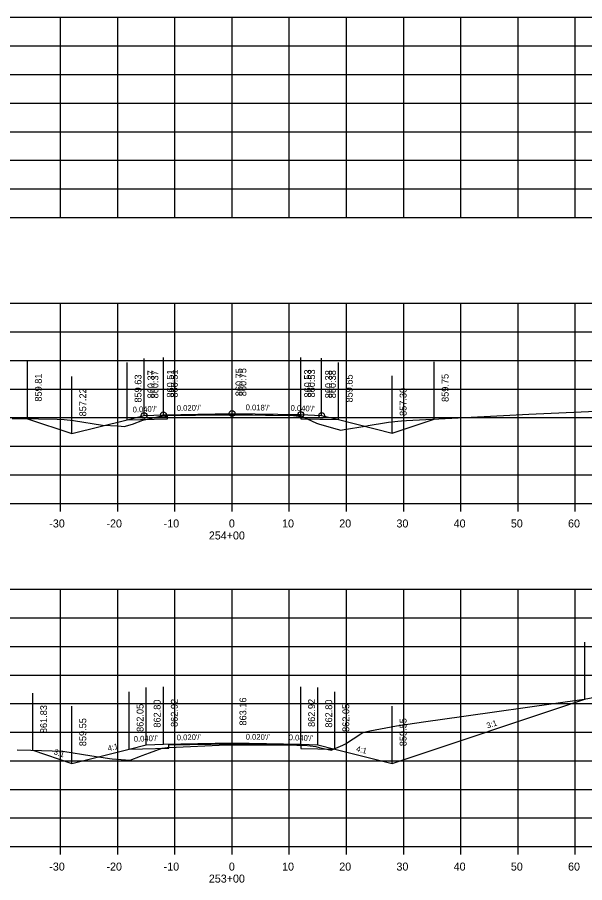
# Model space of a CAD drawing. Extents: x 1486524 to 1499135, y 326561 to 337924.
# Drawn here: x 1489756.8 to 1489856, y 328311.2 to 328462.5 of the extents above; entities that cross this region are included whole.
import ezdxf

# ---------------------------------------------------------------- set-up
doc = ezdxf.new("R2010")
doc.units = 0
for name, color, linetype in [('E_Const Align', 7, 'Continuous'), ('E_Const Align Station', 7, 'Continuous'), ('E_Ownership Information', 7, 'Continuous'), ('E_Quarter Calls', 7, 'Continuous'), ('E_Survey Point', 7, 'Continuous'), ('E_Title Sheet', 7, 'Continuous'), ('E_Tract Number', 7, 'Continuous'), ('R_Xsect Elev', 7, 'Continuous'), ('R_Xsect Slope', 7, 'Continuous')]:
    doc.layers.add(name, color=color, linetype=linetype)

msp = doc.modelspace()

# ---------------------------------------------------------------- linework, layer by layer
at = {"layer": 'E_Const Align'}
for p, q in [((1489654.31, 328377.47), (1489934.31, 328377.47)), ((1489654.31, 328377.47), (1489934.31, 328377.47)), ((1489764.31, 328376.07), (1489764.31, 328377.47)), ((1489764.31, 328376.07), (1489764.31, 328377.47)), ((1489774.31, 328376.07), (1489774.31, 328377.47)), ((1489774.31, 328376.07), (1489774.31, 328377.47)), ((1489784.31, 328376.07), (1489784.31, 328377.47)), ((1489784.31, 328376.07), (1489784.31, 328377.47)), ((1489794.31, 328376.07), (1489794.31, 328377.47)), ((1489794.31, 328376.07), (1489794.31, 328377.47)), ((1489804.31, 328376.07), (1489804.31, 328377.47)), ((1489804.31, 328376.07), (1489804.31, 328377.47)), ((1489814.31, 328376.07), (1489814.31, 328377.47)), ((1489814.31, 328376.07), (1489814.31, 328377.47)), ((1489824.31, 328376.07), (1489824.31, 328377.47)), ((1489824.31, 328376.07), (1489824.31, 328377.47)), ((1489834.31, 328376.07), (1489834.31, 328377.47)), ((1489834.31, 328376.07), (1489834.31, 328377.47)), ((1489844.31, 328376.07), (1489844.31, 328377.47)), ((1489844.31, 328376.07), (1489844.31, 328377.47)), ((1489854.31, 328376.07), (1489854.31, 328377.47)), ((1489854.31, 328376.07), (1489854.31, 328377.47)), ((1489654.31, 328317.47), (1489934.31, 328317.47)), ((1489654.31, 328317.47), (1489934.31, 328317.47)), ((1489764.31, 328316.07), (1489764.31, 328317.47)), ((1489764.31, 328316.07), (1489764.31, 328317.47)), ((1489774.31, 328316.07), (1489774.31, 328317.47)), ((1489774.31, 328316.07), (1489774.31, 328317.47)), ((1489784.31, 328316.07), (1489784.31, 328317.47)), ((1489784.31, 328316.07), (1489784.31, 328317.47)), ((1489794.31, 328316.07), (1489794.31, 328317.47)), ((1489794.31, 328316.07), (1489794.31, 328317.47)), ((1489804.31, 328316.07), (1489804.31, 328317.47)), ((1489804.31, 328316.07), (1489804.31, 328317.47)), ((1489814.31, 328316.07), (1489814.31, 328317.47)), ((1489814.31, 328316.07), (1489814.31, 328317.47)), ((1489824.31, 328316.07), (1489824.31, 328317.47)), ((1489824.31, 328316.07), (1489824.31, 328317.47)), ((1489834.31, 328316.07), (1489834.31, 328317.47)), ((1489834.31, 328316.07), (1489834.31, 328317.47)), ((1489844.31, 328316.07), (1489844.31, 328317.47)), ((1489844.31, 328316.07), (1489844.31, 328317.47)), ((1489854.31, 328316.07), (1489854.31, 328317.47)), ((1489854.31, 328316.07), (1489854.31, 328317.47))]:
    msp.add_line(p, q, dxfattribs=at)
at = {"layer": 'E_Ownership Information'}
for p, q in [((1489654.31, 328462.47), (1489934.31, 328462.47)), ((1489654.31, 328462.47), (1489934.31, 328462.47)), ((1489764.31, 328427.47), (1489764.31, 328462.47)), ((1489764.31, 328427.47), (1489764.31, 328462.47)), ((1489774.31, 328427.47), (1489774.31, 328462.47)), ((1489774.31, 328427.47), (1489774.31, 328462.47)), ((1489784.31, 328427.47), (1489784.31, 328462.47)), ((1489784.31, 328427.47), (1489784.31, 328462.47)), ((1489794.31, 328427.47), (1489794.31, 328462.47)), ((1489794.31, 328427.47), (1489794.31, 328462.47)), ((1489804.31, 328427.47), (1489804.31, 328462.47)), ((1489804.31, 328427.47), (1489804.31, 328462.47)), ((1489814.31, 328427.47), (1489814.31, 328462.47)), ((1489814.31, 328427.47), (1489814.31, 328462.47)), ((1489824.31, 328427.47), (1489824.31, 328462.47)), ((1489824.31, 328427.47), (1489824.31, 328462.47)), ((1489834.31, 328427.47), (1489834.31, 328462.47)), ((1489834.31, 328427.47), (1489834.31, 328462.47)), ((1489844.31, 328427.47), (1489844.31, 328462.47)), ((1489844.31, 328427.47), (1489844.31, 328462.47)), ((1489854.31, 328427.47), (1489854.31, 328462.47)), ((1489854.31, 328427.47), (1489854.31, 328462.47)), ((1489654.31, 328457.47), (1489934.31, 328457.47)), ((1489654.31, 328457.47), (1489934.31, 328457.47)), ((1489654.31, 328452.47), (1489934.31, 328452.47)), ((1489654.31, 328452.47), (1489934.31, 328452.47)), ((1489654.31, 328447.47), (1489934.31, 328447.47)), ((1489654.31, 328447.47), (1489934.31, 328447.47)), ((1489654.31, 328442.47), (1489934.31, 328442.47)), ((1489654.31, 328442.47), (1489934.31, 328442.47)), ((1489654.31, 328437.47), (1489934.31, 328437.47)), ((1489654.31, 328437.47), (1489934.31, 328437.47)), ((1489654.31, 328432.47), (1489934.31, 328432.47)), ((1489654.31, 328432.47), (1489934.31, 328432.47)), ((1489654.31, 328427.47), (1489934.31, 328427.47)), ((1489654.31, 328427.47), (1489934.31, 328427.47)), ((1489654.31, 328412.47), (1489934.31, 328412.47)), ((1489654.31, 328412.47), (1489934.31, 328412.47)), ((1489764.31, 328377.47), (1489764.31, 328412.47)), ((1489764.31, 328377.47), (1489764.31, 328412.47)), ((1489774.31, 328377.47), (1489774.31, 328412.47)), ((1489774.31, 328377.47), (1489774.31, 328412.47)), ((1489784.31, 328377.47), (1489784.31, 328412.47)), ((1489784.31, 328377.47), (1489784.31, 328412.47)), ((1489794.31, 328377.47), (1489794.31, 328412.47)), ((1489794.31, 328377.47), (1489794.31, 328412.47)), ((1489804.31, 328377.47), (1489804.31, 328412.47)), ((1489804.31, 328377.47), (1489804.31, 328412.47)), ((1489814.31, 328377.47), (1489814.31, 328412.47)), ((1489814.31, 328377.47), (1489814.31, 328412.47)), ((1489824.31, 328377.47), (1489824.31, 328412.47)), ((1489824.31, 328377.47), (1489824.31, 328412.47)), ((1489834.31, 328377.47), (1489834.31, 328412.47)), ((1489834.31, 328377.47), (1489834.31, 328412.47)), ((1489844.31, 328377.47), (1489844.31, 328412.47)), ((1489844.31, 328377.47), (1489844.31, 328412.47)), ((1489854.31, 328377.47), (1489854.31, 328412.47)), ((1489854.31, 328377.47), (1489854.31, 328412.47)), ((1489654.31, 328407.47), (1489934.31, 328407.47)), ((1489654.31, 328407.47), (1489934.31, 328407.47)), ((1489654.31, 328402.47), (1489934.31, 328402.47)), ((1489654.31, 328402.47), (1489934.31, 328402.47)), ((1489654.31, 328397.47), (1489934.31, 328397.47)), ((1489654.31, 328397.47), (1489934.31, 328397.47)), ((1489654.31, 328392.47), (1489934.31, 328392.47)), ((1489654.31, 328392.47), (1489934.31, 328392.47)), ((1489654.31, 328387.47), (1489934.31, 328387.47)), ((1489654.31, 328387.47), (1489934.31, 328387.47)), ((1489654.31, 328382.47), (1489934.31, 328382.47)), ((1489654.31, 328382.47), (1489934.31, 328382.47)), ((1489654.31, 328377.47), (1489934.31, 328377.47)), ((1489654.31, 328377.47), (1489934.31, 328377.47)), ((1489654.31, 328362.47), (1489934.31, 328362.47)), ((1489654.31, 328362.47), (1489934.31, 328362.47)), ((1489764.31, 328317.47), (1489764.31, 328362.47)), ((1489764.31, 328317.47), (1489764.31, 328362.47)), ((1489774.31, 328317.47), (1489774.31, 328362.47)), ((1489774.31, 328317.47), (1489774.31, 328362.47)), ((1489784.31, 328317.47), (1489784.31, 328362.47)), ((1489784.31, 328317.47), (1489784.31, 328362.47)), ((1489794.31, 328317.47), (1489794.31, 328362.47)), ((1489794.31, 328317.47), (1489794.31, 328362.47)), ((1489804.31, 328317.47), (1489804.31, 328362.47)), ((1489804.31, 328317.47), (1489804.31, 328362.47)), ((1489814.31, 328317.47), (1489814.31, 328362.47)), ((1489814.31, 328317.47), (1489814.31, 328362.47)), ((1489824.31, 328317.47), (1489824.31, 328362.47)), ((1489824.31, 328317.47), (1489824.31, 328362.47)), ((1489834.31, 328317.47), (1489834.31, 328362.47)), ((1489834.31, 328317.47), (1489834.31, 328362.47)), ((1489844.31, 328317.47), (1489844.31, 328362.47)), ((1489844.31, 328317.47), (1489844.31, 328362.47)), ((1489854.31, 328317.47), (1489854.31, 328362.47)), ((1489854.31, 328317.47), (1489854.31, 328362.47)), ((1489654.31, 328357.47), (1489934.31, 328357.47)), ((1489654.31, 328357.47), (1489934.31, 328357.47)), ((1489654.31, 328352.47), (1489934.31, 328352.47)), ((1489654.31, 328352.47), (1489934.31, 328352.47)), ((1489654.31, 328347.47), (1489934.31, 328347.47)), ((1489654.31, 328347.47), (1489934.31, 328347.47)), ((1489654.31, 328342.47), (1489934.31, 328342.47)), ((1489654.31, 328342.47), (1489934.31, 328342.47)), ((1489654.31, 328337.47), (1489934.31, 328337.47)), ((1489654.31, 328337.47), (1489934.31, 328337.47)), ((1489654.31, 328332.47), (1489934.31, 328332.47)), ((1489654.31, 328332.47), (1489934.31, 328332.47)), ((1489654.31, 328327.47), (1489934.31, 328327.47)), ((1489654.31, 328327.47), (1489934.31, 328327.47)), ((1489654.31, 328322.47), (1489934.31, 328322.47)), ((1489654.31, 328322.47), (1489934.31, 328322.47)), ((1489654.31, 328317.47), (1489934.31, 328317.47)), ((1489654.31, 328317.47), (1489934.31, 328317.47))]:
    msp.add_line(p, q, dxfattribs=at)
at = {"layer": 'E_Quarter Calls'}
for centre in [(1489778.92, 328392.84), (1489778.92, 328392.84), (1489782.31, 328392.98), (1489782.31, 328392.98), (1489794.31, 328393.22), (1489794.31, 328393.22), (1489806.31, 328393), (1489806.31, 328393), (1489809.97, 328392.86), (1489809.97, 328392.86)]:
    msp.add_circle(centre, 0.5, dxfattribs=at)
at = {"layer": 'E_Survey Point'}
for points in [[(1489775.97, 328392.11), (1489783.01, 328392.25), (1489783.01, 328392.83), (1489794.31, 328393.05), (1489805.03, 328392.86), (1489806.32, 328392.84), (1489806.32, 328392.26), (1489812.9, 328392.12)], [(1489775.97, 328392.11), (1489783.01, 328392.25), (1489783.01, 328392.83), (1489794.31, 328393.05), (1489805.03, 328392.86), (1489806.32, 328392.84), (1489806.32, 328392.26), (1489812.9, 328392.12)], [(1489776.33, 328334.52), (1489783.25, 328334.66), (1489783.25, 328335.24), (1489794.31, 328335.46), (1489805.44, 328335.24), (1489806.32, 328335.22), (1489806.32, 328334.64), (1489812.3, 328334.52)], [(1489776.33, 328334.52), (1489783.25, 328334.66), (1489783.25, 328335.24), (1489794.31, 328335.46), (1489805.44, 328335.24), (1489806.32, 328335.22), (1489806.32, 328334.64), (1489812.3, 328334.52)]]:
    msp.add_lwpolyline(points, dxfattribs=at)
at = {"layer": 'E_Title Sheet'}
for points in [[(1489758.54, 328392.28), (1489766.31, 328389.69), (1489775.97, 328392.11), (1489778.92, 328392.84), (1489782.31, 328392.98), (1489794.31, 328393.22), (1489806.31, 328393), (1489809.97, 328392.86), (1489812.9, 328392.12), (1489822.31, 328389.77), (1489829.66, 328392.22)], [(1489758.54, 328392.28), (1489766.31, 328389.69), (1489775.97, 328392.11), (1489778.92, 328392.84), (1489782.31, 328392.98), (1489794.31, 328393.22), (1489806.31, 328393), (1489809.97, 328392.86), (1489812.9, 328392.12), (1489822.31, 328389.77), (1489829.66, 328392.22)], [(1489759.46, 328334.3), (1489766.31, 328332.02), (1489776.33, 328334.52), (1489779.31, 328335.27), (1489782.31, 328335.39), (1489794.31, 328335.63), (1489806.31, 328335.39), (1489809.31, 328335.27), (1489812.3, 328334.52), (1489822.31, 328332.02), (1489855.96, 328343.24)], [(1489759.46, 328334.3), (1489766.31, 328332.02), (1489776.33, 328334.52), (1489779.31, 328335.27), (1489782.31, 328335.39), (1489794.31, 328335.63), (1489806.31, 328335.39), (1489809.31, 328335.27), (1489812.3, 328334.52), (1489822.31, 328332.02), (1489855.96, 328343.24)]]:
    msp.add_lwpolyline(points, dxfattribs=at)
at = {"layer": 'E_Tract Number'}
for points in [[(1489755.87, 328392.35), (1489757.18, 328392.31), (1489763.72, 328392.18), (1489764.98, 328392.17), (1489766.6, 328391.96), (1489771.63, 328391.17), (1489774.39, 328391.04), (1489775.43, 328390.93), (1489776.89, 328391.32), (1489778.7, 328392.02), (1489780.51, 328392.46), (1489781.75, 328392.75), (1489782.07, 328392.77), (1489783.01, 328392.82), (1489787.93, 328392.89), (1489794.27, 328392.95), (1489800.17, 328392.88), (1489805.03, 328392.82), (1489805.96, 328392.72), (1489806.69, 328392.62), (1489809.06, 328391.51), (1489809.57, 328391.33), (1489812.71, 328390.46), (1489813.35, 328390.29), (1489813.92, 328390.4), (1489817.6, 328390.99), (1489818.09, 328391.09), (1489821.32, 328391.6), (1489821.66, 328391.66), (1489823.3, 328391.85), (1489823.93, 328391.89), (1489824.79, 328391.97), (1489842.86, 328392.9), (1489846.19, 328393.06), (1489864.49, 328393.89)], [(1489755.87, 328392.35), (1489757.18, 328392.31), (1489763.72, 328392.18), (1489764.98, 328392.17), (1489766.6, 328391.96), (1489771.63, 328391.17), (1489774.39, 328391.04), (1489775.43, 328390.93), (1489776.89, 328391.32), (1489778.7, 328392.02), (1489780.51, 328392.46), (1489781.75, 328392.75), (1489782.07, 328392.77), (1489783.01, 328392.82), (1489787.93, 328392.89), (1489794.27, 328392.95), (1489800.17, 328392.88), (1489805.03, 328392.82), (1489805.96, 328392.72), (1489806.69, 328392.62), (1489809.06, 328391.51), (1489809.57, 328391.33), (1489812.71, 328390.46), (1489813.35, 328390.29), (1489813.92, 328390.4), (1489817.6, 328390.99), (1489818.09, 328391.09), (1489821.32, 328391.6), (1489821.66, 328391.66), (1489823.3, 328391.85), (1489823.93, 328391.89), (1489824.79, 328391.97), (1489842.86, 328392.9), (1489846.19, 328393.06), (1489864.49, 328393.89)], [(1489756.72, 328334.41), (1489759.12, 328334.31), (1489764.71, 328334.16), (1489769.79, 328333.35), (1489770.98, 328333.15), (1489771.76, 328333.03), (1489772.88, 328332.86), (1489773.36, 328332.82), (1489776.49, 328332.58), (1489778.31, 328333.29), (1489778.6, 328333.41), (1489779.88, 328333.88), (1489782.07, 328334.66), (1489782.99, 328334.79), (1489783.25, 328334.82), (1489793.31, 328335.24), (1489794.31, 328335.28), (1489804.81, 328335.24), (1489805.44, 328335.24), (1489805.62, 328335.23), (1489806.86, 328335.2), (1489806.96, 328335.18), (1489808.96, 328334.94), (1489809.53, 328334.8), (1489811.66, 328334.33), (1489813.7, 328335.23), (1489814.12, 328335.42), (1489816.81, 328337.19), (1489817.33, 328337.5), (1489818.38, 328337.69), (1489823.03, 328338.6), (1489828.16, 328339.34), (1489829.02, 328339.47), (1489830.26, 328339.64), (1489855.87, 328343.22), (1489890.9, 328349.8)], [(1489756.72, 328334.41), (1489759.12, 328334.31), (1489764.71, 328334.16), (1489769.79, 328333.35), (1489770.98, 328333.15), (1489771.76, 328333.03), (1489772.88, 328332.86), (1489773.36, 328332.82), (1489776.49, 328332.58), (1489778.31, 328333.29), (1489778.6, 328333.41), (1489779.88, 328333.88), (1489782.07, 328334.66), (1489782.99, 328334.79), (1489783.25, 328334.82), (1489793.31, 328335.24), (1489794.31, 328335.28), (1489804.81, 328335.24), (1489805.44, 328335.24), (1489805.62, 328335.23), (1489806.86, 328335.2), (1489806.96, 328335.18), (1489808.96, 328334.94), (1489809.53, 328334.8), (1489811.66, 328334.33), (1489813.7, 328335.23), (1489814.12, 328335.42), (1489816.81, 328337.19), (1489817.33, 328337.5), (1489818.38, 328337.69), (1489823.03, 328338.6), (1489828.16, 328339.34), (1489829.02, 328339.47), (1489830.26, 328339.64), (1489855.87, 328343.22), (1489890.9, 328349.8)]]:
    msp.add_lwpolyline(points, dxfattribs=at)
at = {"layer": 'R_Xsect Elev'}
for p, q in [((1489758.54, 328392.28), (1489758.54, 328402.28)), ((1489775.97, 328392.11), (1489775.97, 328402.11)), ((1489778.92, 328392.84), (1489778.92, 328402.84)), ((1489778.92, 328392.84), (1489778.92, 328402.84)), ((1489782.31, 328392.98), (1489782.31, 328402.98)), ((1489782.31, 328392.98), (1489782.31, 328402.98)), ((1489794.31, 328393.22), (1489794.31, 328403.22)), ((1489794.31, 328393.22), (1489794.31, 328403.22)), ((1489806.31, 328393), (1489806.31, 328403)), ((1489806.31, 328393), (1489806.31, 328403)), ((1489809.97, 328392.86), (1489809.97, 328402.86)), ((1489809.97, 328392.86), (1489809.97, 328402.86)), ((1489812.9, 328392.12), (1489812.9, 328402.12)), ((1489829.66, 328392.22), (1489829.66, 328402.22)), ((1489766.31, 328389.69), (1489766.31, 328399.69)), ((1489822.31, 328389.77), (1489822.31, 328399.77)), ((1489855.96, 328343.24), (1489855.96, 328353.24)), ((1489776.33, 328334.52), (1489776.33, 328344.52)), ((1489779.31, 328335.27), (1489779.31, 328345.27)), ((1489782.31, 328335.39), (1489782.31, 328345.39)), ((1489794.31, 328335.63), (1489794.31, 328345.63)), ((1489806.31, 328335.39), (1489806.31, 328345.39)), ((1489809.31, 328335.27), (1489809.31, 328345.27)), ((1489812.3, 328334.52), (1489812.3, 328344.52)), ((1489759.46, 328334.3), (1489759.46, 328344.3)), ((1489766.31, 328332.02), (1489766.31, 328342.02)), ((1489822.31, 328332.02), (1489822.31, 328342.02))]:
    msp.add_line(p, q, dxfattribs=at)

# ---------------------------------------------------------------- texts
at = {"layer": 'E_Const Align Station'}
for s, p in [('-30', (1489762.35, 328373.27)), ('-30', (1489762.35, 328373.27)), ('-20', (1489772.35, 328373.27)), ('-20', (1489772.35, 328373.27)), ('-10', (1489782.35, 328373.27)), ('-10', (1489782.35, 328373.27)), ('0', (1489793.75, 328373.27)), ('0', (1489793.75, 328373.27)), ('10', (1489803.05, 328373.27)), ('10', (1489803.05, 328373.27)), ('20', (1489813.05, 328373.27)), ('20', (1489813.05, 328373.27)), ('30', (1489823.05, 328373.27)), ('30', (1489823.05, 328373.27)), ('40', (1489833.05, 328373.27)), ('40', (1489833.05, 328373.27)), ('50', (1489843.05, 328373.27)), ('50', (1489843.05, 328373.27)), ('60', (1489853.05, 328373.27)), ('60', (1489853.05, 328373.27)), ('254+00', (1489790.25, 328371.17)), ('254+00', (1489790.25, 328371.17)), ('-30', (1489762.35, 328313.27)), ('-30', (1489762.35, 328313.27)), ('-20', (1489772.35, 328313.27)), ('-20', (1489772.35, 328313.27)), ('-10', (1489782.35, 328313.27)), ('-10', (1489782.35, 328313.27)), ('0', (1489793.75, 328313.27)), ('0', (1489793.75, 328313.27)), ('10', (1489803.05, 328313.27)), ('10', (1489803.05, 328313.27)), ('20', (1489813.05, 328313.27)), ('20', (1489813.05, 328313.27)), ('30', (1489823.05, 328313.27)), ('30', (1489823.05, 328313.27)), ('40', (1489833.05, 328313.27)), ('40', (1489833.05, 328313.27)), ('50', (1489843.05, 328313.27)), ('50', (1489843.05, 328313.27)), ('60', (1489853.05, 328313.27)), ('60', (1489853.05, 328313.27)), ('253+00', (1489790.25, 328311.17)), ('253+00', (1489790.25, 328311.17))]:
    msp.add_text(s, height=1.4, dxfattribs=at).set_placement(p)
at = {"layer": 'R_Xsect Elev'}
for s, p in [('860.37', (1489780.72, 328395.84)), ('860.37', (1489781.42, 328395.84)), ('860.51', (1489784.11, 328395.98)), ('860.51', (1489784.81, 328395.98)), ('860.75', (1489796.11, 328396.22)), ('860.75', (1489796.81, 328396.22)), ('860.53', (1489808.11, 328396)), ('860.53', (1489808.81, 328396)), ('860.38', (1489811.77, 328395.86)), ('860.38', (1489812.47, 328395.86)), ('859.81', (1489761.04, 328395.28)), ('859.63', (1489778.47, 328395.11)), ('859.65', (1489815.4, 328395.12)), ('859.75', (1489832.16, 328395.22)), ('857.22', (1489768.81, 328392.69)), ('857.30', (1489824.81, 328392.77)), ('862.80', (1489781.81, 328338.27)), ('862.92', (1489784.81, 328338.39)), ('863.16', (1489796.81, 328338.63)), ('862.92', (1489808.81, 328338.39)), ('862.80', (1489811.81, 328338.27)), ('861.83', (1489761.96, 328337.3)), ('862.05', (1489778.83, 328337.52)), ('862.05', (1489814.8, 328337.52)), ('859.55', (1489768.81, 328335.02)), ('859.55', (1489824.81, 328335.02))]:
    msp.add_text(s, height=1.2, rotation=90, dxfattribs=at).set_placement(p)
at = {"layer": 'R_Xsect Slope'}
for s, rotation, p in [("0.040'/'", 2.2906, (1489776.94, 328393.37)), ("0.020'/'", 1.1458, (1489784.65, 328393.63)), ("0.018'/'", 358.9613, (1489796.67, 328393.78)), ("0.040'/'", 357.7094, (1489804.52, 328393.68)), ('3:1', 18.4349, (1489838.98, 328338.1)), ("0.040'/'", 2.2906, (1489777.14, 328335.78)), ("0.020'/'", 1.1458, (1489784.65, 328336.04)), ("0.020'/'", 358.8542, (1489796.68, 328336.18)), ("0.040'/'", 357.7094, (1489804.19, 328336.08)), ('4:1', 14.0362, (1489772.69, 328334.13)), ('3:1', 341.5651, (1489763.05, 328333.64)), ('4:1', 345.9638, (1489815.93, 328334.13))]:
    msp.add_text(s, height=1, rotation=rotation, dxfattribs=at).set_placement(p)

doc.saveas('drawing.dxf')
